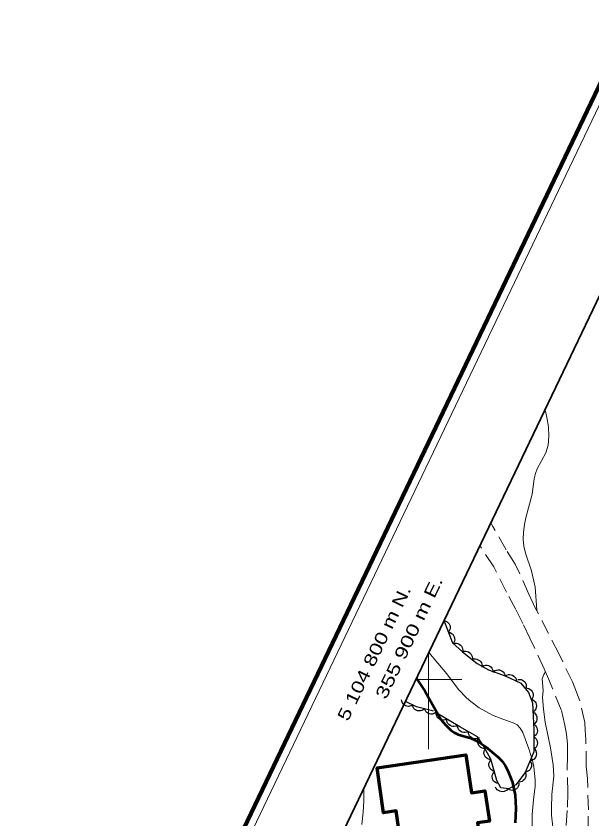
# Model space of a CAD drawing. Extents: x 355726 to 357533, y 5103782 to 5105258.
# Drawn here: x 355850.1 to 355919.8, y 5104783.1 to 5104880.3 of the extents above; entities that cross this region are included whole.
import ezdxf
from ezdxf.enums import TextEntityAlignment as Align

# ---------------------------------------------------------------- set-up
doc = ezdxf.new("R2010")
doc.units = 0
doc.header["$LTSCALE"] = 0.6
for name, pattern in [('DOT_DASHED', [7.7, 5, -1.2, 0.3, -1.2]), ('LONG_DASHED', [7.5, 6, -1.5]), ('MEDIUM_DASHED', [4.5, 3, -1.5])]:
    doc.linetypes.add(name, pattern=pattern)
for name, color, linetype, lineweight in [('1', 7, 'LONG_DASHED', 53), ('19', 7, 'Continuous', 13), ('2', 7, 'LONG_DASHED', 13), ('31', 7, 'Continuous', 35), ('44', 7, 'Continuous', 25), ('60', 7, 'Continuous', 13), ('61', 7, 'Continuous', 13)]:
    doc.layers.add(name, color=color, linetype=linetype, lineweight=lineweight)

msp = doc.modelspace()

# ---------------------------------------------------------------- linework, layer by layer
at = {"layer": '1', "linetype": 'Continuous'}
msp.add_lwpolyline([(355898.55, 5104800.14), (355899.6, 5104798.55), (355901.54, 5104795.13), (355902.06, 5104794.51), (355902.72, 5104793.88), (355903.12, 5104793.59), (355903.62, 5104793.34), (355905.14, 5104792.93), (355906.03, 5104792.49), (355906.96, 5104791.88), (355908.45, 5104790.63), (355908.89, 5104790.17), (355909.3, 5104789.61), (355909.63, 5104788.96), (355910.2, 5104787.55), (355910.49, 5104786.03), (355910.56, 5104785.22), (355910.58, 5104784.38), (355910.52, 5104782.66)], dxfattribs=at)
at = {"layer": '19', "linetype": 'MEDIUM_DASHED'}
for points in [[(355919.29, 5104778.99), (355919.37, 5104784.23), (355919.27, 5104788.03), (355919.12, 5104789.52), (355919.06, 5104792.74), (355919, 5104793.87), (355918.93, 5104794.8), (355918.33, 5104797.43), (355917.92, 5104798.46), (355917.44, 5104799.73), (355915.79, 5104803.16), (355912.93, 5104808.7), (355912.16, 5104810.33), (355910.52, 5104813.98), (355909.4, 5104815.7), (355907.8, 5104818.54), (355907.57, 5104818.97)], [(355916.69, 5104782.35), (355916.85, 5104784.55), (355916.87, 5104786.34), (355916.82, 5104789.05), (355916.84, 5104790.84), (355916.84, 5104792.23), (355916.71, 5104793.4), (355916.53, 5104794.5), (355916.09, 5104796.35), (355914.53, 5104800.11), (355914.01, 5104801.31), (355912.3, 5104805), (355911.42, 5104806.79), (355910.57, 5104808.47), (355909.47, 5104810.58), (355907.92, 5104813.65), (355906.23, 5104816.17)]]:
    msp.add_lwpolyline(points, dxfattribs=at)
at = {"layer": '2', "linetype": 'Continuous'}
for points in [[(355914.12, 5104832.65), (355914.36, 5104831.71), (355914.53, 5104830.59), (355914.59, 5104829.46), (355914.5, 5104828.38), (355914.21, 5104827.45), (355913.17, 5104825.49), (355912.96, 5104824.93), (355912.8, 5104824.3), (355912.58, 5104822.45), (355911.79, 5104819.58), (355911.63, 5104818.75), (355911.5, 5104817.86), (355911.48, 5104816.99), (355911.55, 5104816.16), (355911.74, 5104815.3), (355912.48, 5104813.16), (355912.94, 5104811.2), (355913.14, 5104808.45), (355913.16, 5104808.25)], [(355900.06, 5104803.29), (355902.22, 5104800.7), (355903.63, 5104798.8), (355904.63, 5104797.78), (355905.13, 5104797.34), (355906.15, 5104796.59), (355907.75, 5104795.71), (355909.01, 5104795.2), (355910.25, 5104794.78), (355910.75, 5104794.51), (355911.13, 5104794.11), (355911.44, 5104793.58), (355912.18, 5104791.63), (355912.62, 5104790.2), (355912.78, 5104789.43), (355912.93, 5104787.86), (355912.91, 5104787.09), (355912.71, 5104785.45), (355912.57, 5104783.69), (355912.6, 5104780.7)], [(355914.18, 5104800.92), (355913.98, 5104800.61), (355913.78, 5104800.09), (355913.89, 5104798.69), (355913.83, 5104797.84), (355913.92, 5104796.4), (355914.13, 5104794.86), (355914.78, 5104791.74), (355915.12, 5104789.68), (355915.17, 5104788.3), (355914.95, 5104786.09), (355914.9, 5104784.45), (355914.92, 5104783.59), (355915.27, 5104780.42), (355915.53, 5104777.01), (355915.75, 5104775.51), (355916.12, 5104774.46), (355916.37, 5104774.12), (355916.4, 5104774.1)], [(355892.17, 5104786.8), (355892.17, 5104785.34), (355892.1, 5104783.96), (355891.92, 5104782.47)]]:
    msp.add_lwpolyline(points, dxfattribs=at)
at = {"layer": '31', "lineweight": 70}
msp.add_lwpolyline([(355896.76, 5104779.62), (355896.11, 5104784.11), (355894.57, 5104783.88), (355893.78, 5104789.34), (355904.55, 5104790.91), (355905.22, 5104786.3), (355906.85, 5104786.54), (355907.38, 5104782.86), (355905.96, 5104782.65), (355906.2, 5104780.99), (355896.76, 5104779.62)], close=True, dxfattribs=at)
at = {"layer": '44', "linetype": 'DOT_DASHED'}
msp.add_lwpolyline([(355901.91, 5104807.14), (355902.04, 5104806.73), (355902.93, 5104804.43), (355904.13, 5104803.36), (355905.92, 5104801.95), (355907.29, 5104801.18), (355909.28, 5104800.45), (355911.18, 5104799.58), (355912.14, 5104798.44), (355912.61, 5104797.17), (355912.68, 5104795.54), (355912.75, 5104793.91), (355912.77, 5104791.26), (355911.7, 5104788.76), (355910.6, 5104787.26), (355909.72, 5104786.77), (355908.79, 5104786.89), (355908.29, 5104787.77), (355907.97, 5104788.95), (355907.57, 5104790.37), (355906.58, 5104792.12), (355905.93, 5104793.08), (355905.02, 5104793.6), (355903.81, 5104794.28), (355900.49, 5104796.23), (355898.57, 5104796.72), (355897.21, 5104797.34)], dxfattribs=at)
at = {"layer": '44'}
for points in [[(355901.88, 5104807.13), (355902.09, 5104807.08), (355902.26, 5104806.98), (355902.4, 5104806.88), (355902.5, 5104806.74), (355902.58, 5104806.57), (355902.62, 5104806.39), (355902.63, 5104806.22), (355902.6, 5104806.05), (355902.53, 5104805.88), (355902.43, 5104805.73)], [(355902.43, 5104805.73), (355902.63, 5104805.69), (355902.81, 5104805.58), (355902.94, 5104805.48), (355903.04, 5104805.34), (355903.12, 5104805.18), (355903.16, 5104804.99), (355903.18, 5104804.83), (355903.14, 5104804.65), (355903.07, 5104804.48), (355902.97, 5104804.33)], [(355903.01, 5104804.36), (355903.21, 5104804.41), (355903.41, 5104804.4), (355903.58, 5104804.37), (355903.73, 5104804.29), (355903.88, 5104804.18), (355904, 5104804.03), (355904.09, 5104803.9), (355904.13, 5104803.73), (355904.15, 5104803.54), (355904.13, 5104803.36)], [(355904.13, 5104803.36), (355904.33, 5104803.43), (355904.53, 5104803.43), (355904.69, 5104803.41), (355904.85, 5104803.34), (355905.01, 5104803.24), (355905.14, 5104803.1), (355905.23, 5104802.96), (355905.29, 5104802.8), (355905.32, 5104802.61), (355905.31, 5104802.43)], [(355905.31, 5104802.43), (355905.5, 5104802.5), (355905.71, 5104802.5), (355905.87, 5104802.48), (355906.03, 5104802.41), (355906.19, 5104802.31), (355906.32, 5104802.17), (355906.41, 5104802.04), (355906.47, 5104801.87), (355906.5, 5104801.69), (355906.48, 5104801.51)], [(355906.55, 5104801.6), (355906.73, 5104801.69), (355906.93, 5104801.73), (355907.1, 5104801.73), (355907.27, 5104801.69), (355907.44, 5104801.61), (355907.59, 5104801.49), (355907.7, 5104801.38), (355907.78, 5104801.22), (355907.84, 5104801.04), (355907.85, 5104800.86)], [(355907.9, 5104800.96), (355908.07, 5104801.08), (355908.26, 5104801.15), (355908.42, 5104801.18), (355908.6, 5104801.16), (355908.77, 5104801.11), (355908.94, 5104801.02), (355909.07, 5104800.92), (355909.18, 5104800.78), (355909.26, 5104800.62), (355909.3, 5104800.44)], [(355909.3, 5104800.44), (355909.48, 5104800.55), (355909.68, 5104800.6), (355909.84, 5104800.62), (355910.02, 5104800.59), (355910.19, 5104800.53), (355910.35, 5104800.42), (355910.47, 5104800.31), (355910.57, 5104800.16), (355910.64, 5104799.99), (355910.67, 5104799.81)], [(355910.82, 5104800.01), (355911.02, 5104800.03), (355911.22, 5104799.99), (355911.38, 5104799.94), (355911.52, 5104799.84), (355911.66, 5104799.71), (355911.75, 5104799.55), (355911.82, 5104799.4), (355911.84, 5104799.22), (355911.83, 5104799.04), (355911.78, 5104798.86)], [(355911.95, 5104798.96), (355912.15, 5104798.91), (355912.33, 5104798.81), (355912.46, 5104798.7), (355912.56, 5104798.56), (355912.64, 5104798.39), (355912.67, 5104798.2), (355912.68, 5104798.04), (355912.64, 5104797.87), (355912.57, 5104797.7), (355912.47, 5104797.55)], [(355898.11, 5104796.93), (355897.93, 5104796.82), (355897.73, 5104796.77), (355897.57, 5104796.75), (355897.4, 5104796.78), (355897.22, 5104796.84), (355897.06, 5104796.95), (355896.94, 5104797.05), (355896.85, 5104797.2), (355896.77, 5104797.37), (355896.74, 5104797.55)], [(355899.53, 5104796.47), (355899.38, 5104796.34), (355899.19, 5104796.25), (355899.03, 5104796.2), (355898.86, 5104796.2), (355898.68, 5104796.23), (355898.5, 5104796.31), (355898.36, 5104796.39), (355898.24, 5104796.52), (355898.14, 5104796.68), (355898.08, 5104796.85)], [(355912.59, 5104797.58), (355912.77, 5104797.47), (355912.91, 5104797.32), (355913, 5104797.18), (355913.05, 5104797.01), (355913.07, 5104796.83), (355913.05, 5104796.64), (355913.01, 5104796.48), (355912.92, 5104796.33), (355912.8, 5104796.19), (355912.66, 5104796.08)], [(355900.99, 5104796.1), (355900.83, 5104795.96), (355900.65, 5104795.88), (355900.49, 5104795.83), (355900.31, 5104795.83), (355900.13, 5104795.86), (355899.95, 5104795.94), (355899.81, 5104796.02), (355899.69, 5104796.15), (355899.59, 5104796.3), (355899.53, 5104796.47)], [(355902.22, 5104795.21), (355902.04, 5104795.12), (355901.84, 5104795.09), (355901.67, 5104795.09), (355901.5, 5104795.14), (355901.33, 5104795.21), (355901.19, 5104795.34), (355901.07, 5104795.46), (355901, 5104795.61), (355900.94, 5104795.79), (355900.93, 5104795.97)], [(355912.66, 5104796.08), (355912.83, 5104795.97), (355912.97, 5104795.82), (355913.06, 5104795.68), (355913.11, 5104795.51), (355913.14, 5104795.33), (355913.11, 5104795.14), (355913.08, 5104794.98), (355912.99, 5104794.83), (355912.87, 5104794.69), (355912.72, 5104794.58)], [(355903.52, 5104794.45), (355903.33, 5104794.36), (355903.13, 5104794.33), (355902.96, 5104794.33), (355902.79, 5104794.38), (355902.63, 5104794.45), (355902.48, 5104794.58), (355902.37, 5104794.7), (355902.29, 5104794.85), (355902.24, 5104795.03), (355902.22, 5104795.21)], [(355904.82, 5104793.71), (355904.64, 5104793.62), (355904.44, 5104793.58), (355904.27, 5104793.58), (355904.1, 5104793.62), (355903.93, 5104793.7), (355903.78, 5104793.82), (355903.67, 5104793.93), (355903.59, 5104794.09), (355903.53, 5104794.27), (355903.52, 5104794.45)], [(355912.74, 5104794.58), (355912.92, 5104794.47), (355913.05, 5104794.31), (355913.14, 5104794.17), (355913.18, 5104794), (355913.2, 5104793.81), (355913.17, 5104793.63), (355913.13, 5104793.47), (355913.03, 5104793.32), (355912.9, 5104793.18), (355912.76, 5104793.08)], [(355906.13, 5104792.97), (355905.94, 5104792.88), (355905.74, 5104792.84), (355905.57, 5104792.84), (355905.4, 5104792.88), (355905.24, 5104792.96), (355905.09, 5104793.08), (355904.97, 5104793.2), (355904.89, 5104793.36), (355904.84, 5104793.53), (355904.82, 5104793.71)], [(355906.9, 5104791.65), (355906.69, 5104791.65), (355906.49, 5104791.71), (355906.34, 5104791.78), (355906.21, 5104791.89), (355906.09, 5104792.04), (355906.02, 5104792.21), (355905.96, 5104792.37), (355905.96, 5104792.54), (355905.99, 5104792.73), (355906.06, 5104792.89)], [(355912.76, 5104793.08), (355912.93, 5104792.97), (355913.06, 5104792.81), (355913.15, 5104792.67), (355913.19, 5104792.5), (355913.21, 5104792.31), (355913.18, 5104792.13), (355913.14, 5104791.97), (355913.04, 5104791.82), (355912.92, 5104791.68), (355912.77, 5104791.58)], [(355907.6, 5104790.32), (355907.39, 5104790.34), (355907.2, 5104790.41), (355907.06, 5104790.49), (355906.93, 5104790.62), (355906.83, 5104790.77), (355906.76, 5104790.95), (355906.72, 5104791.11), (355906.74, 5104791.29), (355906.78, 5104791.47), (355906.86, 5104791.63)], [(355912.9, 5104791.56), (355913.01, 5104791.38), (355913.06, 5104791.18), (355913.09, 5104791.02), (355913.06, 5104790.85), (355913.01, 5104790.67), (355912.9, 5104790.51), (355912.8, 5104790.38), (355912.65, 5104790.29), (355912.48, 5104790.21), (355912.31, 5104790.18)], [(355907.99, 5104788.87), (355907.79, 5104788.94), (355907.63, 5104789.06), (355907.51, 5104789.17), (355907.42, 5104789.32), (355907.35, 5104789.49), (355907.33, 5104789.68), (355907.33, 5104789.85), (355907.38, 5104790.01), (355907.47, 5104790.18), (355907.59, 5104790.32)], [(355912.31, 5104790.18), (355912.42, 5104790), (355912.47, 5104789.81), (355912.5, 5104789.64), (355912.47, 5104789.47), (355912.42, 5104789.29), (355912.31, 5104789.13), (355912.21, 5104789), (355912.06, 5104788.91), (355911.89, 5104788.83), (355911.72, 5104788.8)], [(355908.38, 5104787.42), (355908.19, 5104787.49), (355908.02, 5104787.61), (355907.9, 5104787.72), (355907.81, 5104787.88), (355907.75, 5104788.05), (355907.73, 5104788.24), (355907.73, 5104788.4), (355907.79, 5104788.57), (355907.87, 5104788.74), (355907.99, 5104788.87)], [(355911.72, 5104788.79), (355911.79, 5104788.6), (355911.8, 5104788.39), (355911.79, 5104788.23), (355911.73, 5104788.06), (355911.63, 5104787.91), (355911.49, 5104787.77), (355911.36, 5104787.67), (355911.2, 5104787.61), (355911.02, 5104787.58), (355910.84, 5104787.58)], [(355910.95, 5104787.45), (355910.93, 5104787.25), (355910.86, 5104787.06), (355910.77, 5104786.91), (355910.65, 5104786.79), (355910.5, 5104786.69), (355910.31, 5104786.62), (355910.16, 5104786.59), (355909.98, 5104786.6), (355909.8, 5104786.64), (355909.64, 5104786.73)], [(355909.63, 5104786.78), (355909.49, 5104786.63), (355909.32, 5104786.52), (355909.17, 5104786.45), (355908.99, 5104786.43), (355908.81, 5104786.44), (355908.62, 5104786.49), (355908.47, 5104786.56), (355908.34, 5104786.67), (355908.22, 5104786.81), (355908.14, 5104786.97)]]:
    msp.add_lwpolyline(points, dxfattribs=at)
at = {"layer": '60', "lineweight": 158}
msp.add_lwpolyline([(355725.74, 5104464.62), (357152.72, 5103781.6), (357532.66, 5104575.38), (356105.68, 5105258.4)], close=True, dxfattribs=at)
at = {"layer": '60'}
msp.add_lwpolyline([(355727.1, 5104465.08), (357152.24, 5103782.93), (357531.32, 5104574.91), (356106.18, 5105257.06)], close=True, dxfattribs=at)
at = {"layer": '60', "lineweight": 35}
msp.add_lwpolyline([(355740.43, 5104469.78), (356913.03, 5103908.53), (357283.46, 5104682.46), (356110.86, 5105243.71)], close=True, dxfattribs=at)
at = {"layer": '61'}
for p, q in [((355900, 5104791.58), (355900, 5104803.16)), ((355904.03, 5104800), (355898.49, 5104800))]:
    msp.add_line(p, q, dxfattribs=at)

# ---------------------------------------------------------------- texts
for s, width, p in [(' 355 900 m E.', 1.35, (355898.17, 5104804.426)), (' 5 104 800 m N.', 1.3, (355893.949, 5104802.571))]:
    msp.add_text(s, height=1.5, rotation=64.42, dxfattribs=dict(at, width=width)).set_placement(p, align=Align.CENTER)

doc.saveas('drawing.dxf')
